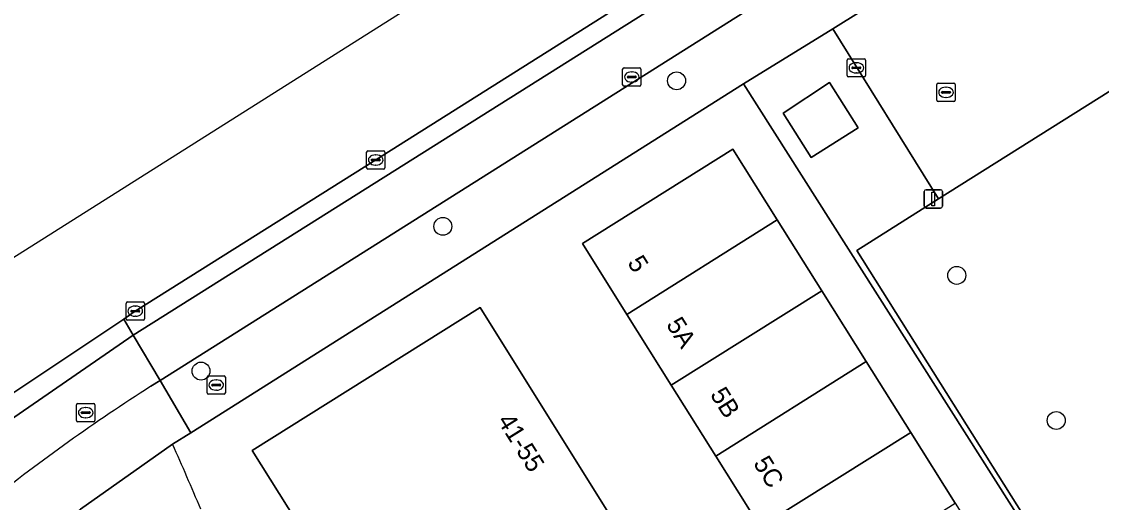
# Model space of a CAD drawing. Extents: x 159352 to 160617, y 385888 to 387323.
# Drawn here: x 159670.3 to 159729.2, y 387046.2 to 387072.4 of the extents above; entities that cross this region are included whole.
import ezdxf

# ---------------------------------------------------------------- set-up
doc = ezdxf.new("R2010")
doc.units = 0
for name, color, linetype in [('IMGEO_Berm_open', 7, 'Continuous'), ('IMGEO_Boom', 7, 'Continuous'), ('IMGEO_Brandkraan', 7, 'Continuous'), ('IMGEO_Erf', 7, 'Continuous'), ('IMGEO_Fietspad_gesloten', 7, 'Continuous'), ('IMGEO_Groenvoorziening', 7, 'Continuous'), ('IMGEO_Kolk', 7, 'Continuous'), ('IMGEO_Lichtmast', 7, 'Continuous'), ('IMGEO_Pand', 7, 'Continuous'), ('IMGEO_Pand_nummerreeks', 7, 'Continuous'), ('IMGEO_Rijbaan_lokaal_gesloten', 7, 'Continuous'), ('IMGEO_Rijbaan_lokaal_open', 7, 'Continuous'), ('IMGEO_Rioolput', 7, 'Continuous'), ('IMGEO_Voetpad_open', 7, 'Continuous')]:
    doc.layers.add(name, color=color, linetype=linetype)

msp = doc.modelspace()

# ---------------------------------------------------------------- linework, layer by layer
at = {"layer": 'IMGEO_Berm_open'}
msp.add_lwpolyline([(159710.635, 387076.891), (159710.096, 387077.794), (159707.832, 387076.369), (159689.602, 387064.866), (159676.469, 387056.609), (159675.843, 387056.165), (159676.358, 387055.294)], close=True, dxfattribs=at)
at = {"layer": 'IMGEO_Boom'}
for centre in [(159706.03, 387069.19), (159693.266, 387061.24), (159721.332, 387058.56), (159680.059, 387053.334), (159726.764, 387050.637)]:
    msp.add_circle(centre, 0.489, dxfattribs=at)
at = {"layer": 'IMGEO_Brandkraan'}
for p, q in [((159680.389, 387052.145), (159680.389, 387052.997)), ((159680.464, 387053.071), (159681.316, 387053.071)), ((159681.39, 387052.997), (159681.39, 387052.145)), ((159680.648, 387052.565), (159680.648, 387052.577)), ((159681.086, 387052.528), (159680.688, 387052.528)), ((159680.691, 387052.614), (159681.089, 387052.614)), ((159680.877, 387052.851), (159680.902, 387052.851)), ((159681.132, 387052.577), (159681.132, 387052.565)), ((159681.316, 387052.071), (159680.464, 387052.071)), ((159680.9, 387052.291), (159680.875, 387052.291))]:
    msp.add_line(p, q, dxfattribs=at)
for points in [[(159680.389, 387052.145), (159680.389, 387052.997)], [(159680.464, 387053.071), (159681.316, 387053.071)], [(159681.39, 387052.997), (159681.39, 387052.145)], [(159681.316, 387052.071), (159680.464, 387052.071)]]:
    msp.add_lwpolyline(points, dxfattribs=at)
for centre, radius, start, end in [((159680.466, 387052.995), 0.0765, 91.55205, 178.44795), ((159680.466, 387052.995), 0.0765, 91.55205, 178.44795), ((159681.314, 387052.995), 0.0765, 1.55205, 88.44795), ((159681.314, 387052.995), 0.0765, 1.55205, 88.44795), ((159680.688, 387052.574), 0.0403, 85.87752, 175.75265), ((159680.685, 387052.564), 0.0366, 178.93798, 274.71019), ((159681.089, 387052.571), 0.043, 264.86636, 352.45326), ((159681.093, 387052.576), 0.0386, 1.73085, 96.63898), ((159680.466, 387052.147), 0.0765, 181.55205, 268.44795), ((159680.466, 387052.147), 0.0765, 181.55205, 268.44795), ((159681.314, 387052.147), 0.0765, 271.55205, 358.44795), ((159681.314, 387052.147), 0.0765, 271.55205, 358.44795)]:
    msp.add_arc(centre, radius, start, end, dxfattribs=at)
for centre, major_axis, ratio, start_param, end_param in [((159680.876, 387052.571), (-0.387, 0.002), 0.722429, 4.712389, 7.853982), ((159680.901, 387052.571), (-0.39, 0.002), 0.717154, 1.570796, 4.712389)]:
    msp.add_ellipse(centre, major_axis=major_axis, ratio=ratio, start_param=start_param, end_param=end_param, dxfattribs=at)
at = {"layer": 'IMGEO_Erf'}
for points in [[(159740.53, 387075.434), (159730.245, 387068.973), (159720.334, 387062.737), (159715.866, 387059.925), (159727.445, 387041.523), (159731.759, 387044.194), (159729.929, 387047.15), (159732.884, 387048.98), (159740.021, 387053.502), (159740.106, 387053.555), (159743.32, 387055.561), (159750.267, 387059.948), (159749.569, 387061.097), (159753.167, 387063.351), (159753.915, 387062.156), (159758.375, 387064.951), (159760.468, 387066.263), (159758.996, 387068.61), (159762.264, 387070.646), (159769.342, 387075.056)], [(159709.69, 387069.028), (159679.507, 387049.967), (159678.509, 387049.337)], [(159734.666, 387005.197), (159735.993, 387005.193), (159738.495, 387007.015), (159746.025, 387011.795), (159709.69, 387069.028)]]:
    msp.add_lwpolyline(points, dxfattribs=at)
for points in [[(159710.601, 387044.826), (159708.172, 387048.695), (159705.743, 387052.564), (159703.314, 387056.433), (159700.889, 387060.296), (159709.099, 387065.46), (159711.528, 387061.591), (159713.958, 387057.722), (159716.387, 387053.852), (159718.816, 387049.983), (159721.245, 387046.114), (159723.675, 387042.245), (159726.104, 387038.375), (159728.533, 387034.506), (159720.318, 387029.348), (159717.889, 387033.218), (159715.46, 387037.087), (159713.03, 387040.956)], [(159699.375, 387022.644), (159696.935, 387026.528), (159694.495, 387030.411), (159692.055, 387034.295), (159692.953, 387034.859), (159691.49, 387037.184), (159690.618, 387036.622), (159682.851, 387048.989), (159695.3, 387056.801), (159703.913, 387043.026), (159699.706, 387040.369), (159700.277, 387039.459), (159702.713, 387035.574), (159705.149, 387031.689), (159707.586, 387027.803), (159710.023, 387023.917), (159712.46, 387020.031), (159714.893, 387016.151), (159706.695, 387010.993), (159704.255, 387014.877), (159701.815, 387018.76)]]:
    msp.add_lwpolyline(points, close=True, dxfattribs=at)
msp.add_arc((159439.537, 386943.3), 261.441, 23.07992, 23.92784, dxfattribs=at)
at = {"layer": 'IMGEO_Fietspad_gesloten'}
for points in [[(159833.27, 387153.959), (159819.394, 387145.255), (159817.651, 387144.153), (159813.741, 387141.679), (159763.48, 387110.134), (159755.539, 387105.146), (159717.933, 387081.457), (159710.635, 387076.891), (159676.358, 387055.294), (159677.819, 387052.824), (159712.129, 387074.462), (159746.167, 387095.891), (159746.414, 387095.485), (159747.335, 387096.101), (159747.125, 387096.481), (159809.613, 387135.77), (159819.155, 387141.758), (159834.626, 387151.467)], [(159677.31, 387052.503), (159677.819, 387052.824), (159676.358, 387055.294), (159668.819, 387050.114), (159668.004, 387049.492), (159660.435, 387042.942), (159653.481, 387035.743), (159649.362, 387030.799), (159644.874, 387024.537), (159641.239, 387018.415), (159631.915, 387000), (159623.923, 386984.217), (159623.751, 386984.289), (159611.214, 386959.143)]]:
    msp.add_lwpolyline(points, dxfattribs=at)
msp.add_arc((159735.379, 386961.838), 107.667, 122.63899, 128.40438, dxfattribs=at)
at = {"layer": 'IMGEO_Groenvoorziening'}
msp.add_lwpolyline([(159771.527, 387068.732), (159765.769, 387065.125), (159762.475, 387063.062), (159755.922, 387058.956), (159752.319, 387056.698), (159745.355, 387052.336), (159742.031, 387050.253), (159731.927, 387043.923), (159731.759, 387044.194), (159727.445, 387041.523), (159715.866, 387059.925), (159720.334, 387062.737), (159714.557, 387072.026), (159709.69, 387069.028), (159746.025, 387011.795), (159753.513, 387000), (159774.298, 386966.176), (159718.761, 386891.725)], dxfattribs=at)
msp.add_lwpolyline([(159713.374, 387065.001), (159711.853, 387067.425), (159714.386, 387069.088), (159715.94, 387066.612)], close=True, dxfattribs=at)
at = {"layer": 'IMGEO_Kolk'}
for p, q in [((159715.347, 387069.471), (159715.347, 387070.323)), ((159715.422, 387070.397), (159716.274, 387070.397)), ((159715.835, 387070.177), (159715.86, 387070.177)), ((159716.348, 387070.323), (159716.348, 387069.471)), ((159715.606, 387069.891), (159715.606, 387069.903)), ((159716.044, 387069.854), (159715.646, 387069.854)), ((159715.649, 387069.94), (159716.047, 387069.94)), ((159715.858, 387069.617), (159715.833, 387069.617)), ((159716.09, 387069.903), (159716.09, 387069.891)), ((159716.274, 387069.397), (159715.422, 387069.397)), ((159689.176, 387065.365), (159690.028, 387065.365)), ((159689.101, 387064.439), (159689.101, 387065.291)), ((159689.36, 387064.859), (159689.36, 387064.871)), ((159689.798, 387064.822), (159689.4, 387064.822)), ((159689.403, 387064.908), (159689.801, 387064.908)), ((159689.589, 387065.145), (159689.614, 387065.145)), ((159689.844, 387064.871), (159689.844, 387064.859)), ((159690.102, 387065.291), (159690.102, 387064.439)), ((159690.028, 387064.365), (159689.176, 387064.365)), ((159689.612, 387064.585), (159689.587, 387064.585)), ((159676.043, 387057.108), (159676.895, 387057.108)), ((159675.968, 387056.182), (159675.968, 387057.034)), ((159676.227, 387056.602), (159676.227, 387056.614)), ((159676.665, 387056.565), (159676.267, 387056.565)), ((159676.27, 387056.651), (159676.668, 387056.651)), ((159676.456, 387056.888), (159676.481, 387056.888)), ((159676.711, 387056.614), (159676.711, 387056.602)), ((159676.969, 387057.034), (159676.969, 387056.182)), ((159676.895, 387056.108), (159676.043, 387056.108)), ((159676.479, 387056.328), (159676.454, 387056.328))]:
    msp.add_line(p, q, dxfattribs=at)
for points in [[(159715.347, 387069.471), (159715.347, 387070.323)], [(159715.422, 387070.397), (159716.274, 387070.397)], [(159716.348, 387070.323), (159716.348, 387069.471)], [(159716.274, 387069.397), (159715.422, 387069.397)], [(159689.176, 387065.365), (159690.028, 387065.365)], [(159689.101, 387064.439), (159689.101, 387065.291)], [(159690.102, 387065.291), (159690.102, 387064.439)], [(159690.028, 387064.365), (159689.176, 387064.365)], [(159676.043, 387057.108), (159676.895, 387057.108)], [(159675.968, 387056.182), (159675.968, 387057.034)], [(159676.969, 387057.034), (159676.969, 387056.182)], [(159676.895, 387056.108), (159676.043, 387056.108)]]:
    msp.add_lwpolyline(points, dxfattribs=at)
for centre, radius, start, end in [((159715.424, 387070.321), 0.0765, 91.55205, 178.44795), ((159715.424, 387070.321), 0.0765, 91.55205, 178.44795), ((159716.272, 387070.321), 0.0765, 1.55205, 88.44795), ((159716.272, 387070.321), 0.0765, 1.55205, 88.44795), ((159715.424, 387069.473), 0.0765, 181.55205, 268.44795), ((159715.424, 387069.473), 0.0765, 181.55205, 268.44795), ((159715.646, 387069.9), 0.0403, 85.87752, 175.75265), ((159715.643, 387069.89), 0.0366, 178.93798, 274.71019), ((159716.047, 387069.897), 0.043, 264.86636, 352.45326), ((159716.051, 387069.902), 0.0386, 1.73085, 96.63898), ((159716.272, 387069.473), 0.0765, 271.55205, 358.44795), ((159716.272, 387069.473), 0.0765, 271.55205, 358.44795), ((159689.178, 387065.289), 0.0765, 91.55205, 178.44795), ((159689.178, 387065.289), 0.0765, 91.55205, 178.44795), ((159690.026, 387065.289), 0.0765, 1.55205, 88.44795), ((159690.026, 387065.289), 0.0765, 1.55205, 88.44795), ((159689.4, 387064.868), 0.0403, 85.87752, 175.75265), ((159689.397, 387064.858), 0.0366, 178.93798, 274.71019), ((159689.801, 387064.865), 0.043, 264.86636, 352.45326), ((159689.805, 387064.87), 0.0386, 1.73085, 96.63898), ((159689.178, 387064.441), 0.0765, 181.55205, 268.44795), ((159689.178, 387064.441), 0.0765, 181.55205, 268.44795), ((159690.026, 387064.441), 0.0765, 271.55205, 358.44795), ((159690.026, 387064.441), 0.0765, 271.55205, 358.44795), ((159676.045, 387057.032), 0.0765, 91.55205, 178.44795), ((159676.045, 387057.032), 0.0765, 91.55205, 178.44795), ((159676.893, 387057.032), 0.0765, 1.55205, 88.44795), ((159676.893, 387057.032), 0.0765, 1.55205, 88.44795), ((159676.267, 387056.611), 0.0403, 85.87752, 175.75265), ((159676.264, 387056.601), 0.0366, 178.93798, 274.71019), ((159676.668, 387056.608), 0.043, 264.86636, 352.45326), ((159676.672, 387056.613), 0.0386, 1.73085, 96.63898), ((159676.045, 387056.184), 0.0765, 181.55205, 268.44795), ((159676.045, 387056.184), 0.0765, 181.55205, 268.44795), ((159676.893, 387056.184), 0.0765, 271.55205, 358.44795), ((159676.893, 387056.184), 0.0765, 271.55205, 358.44795)]:
    msp.add_arc(centre, radius, start, end, dxfattribs=at)
for centre, major_axis, ratio, start_param, end_param in [((159715.834, 387069.897), (-0.387, 0.002), 0.722429, 4.712389, 7.853982), ((159715.859, 387069.897), (-0.39, 0.002), 0.717154, 1.570796, 4.712389), ((159689.588, 387064.865), (-0.387, 0.002), 0.722429, 4.712389, 7.853982), ((159689.613, 387064.865), (-0.39, 0.002), 0.717154, 1.570796, 4.712389), ((159676.455, 387056.608), (-0.387, 0.002), 0.722429, 4.712389, 7.853982), ((159676.48, 387056.608), (-0.39, 0.002), 0.717154, 1.570796, 4.712389)]:
    msp.add_ellipse(centre, major_axis=major_axis, ratio=ratio, start_param=start_param, end_param=end_param, dxfattribs=at)
at = {"layer": 'IMGEO_Lichtmast'}
for p, q in [((159719.555, 387062.337), (159719.555, 387063.137)), ((159719.555, 387063.137), (159719.555, 387062.337)), ((159719.655, 387063.237), (159720.445, 387063.237)), ((159720.445, 387063.237), (159719.655, 387063.237)), ((159720.545, 387063.137), (159720.545, 387062.337)), ((159720.545, 387062.337), (159720.545, 387063.137)), ((159720.445, 387062.237), (159719.655, 387062.237)), ((159719.655, 387062.237), (159720.445, 387062.237))]:
    msp.add_line(p, q, dxfattribs=at)
msp.add_lwpolyline([(159719.975, 387063.112), (159720.125, 387063.112), (159720.125, 387062.362), (159719.975, 387062.362), (159719.975, 387063.112)], dxfattribs=at)
for centre, start, end in [((159719.655, 387063.137), 90, 180), ((159719.655, 387063.137), 90, 180), ((159720.445, 387063.137), 0, 90), ((159720.445, 387063.137), 360, 90), ((159719.655, 387062.337), 180, 270), ((159719.655, 387062.337), 180, 270), ((159720.445, 387062.337), 270, 0), ((159720.445, 387062.337), 270, 0)]:
    msp.add_arc(centre, 0.1, start, end, dxfattribs=at)
at = {"layer": 'IMGEO_Pand'}
for points in [[(159713.374, 387065.001), (159715.94, 387066.612), (159714.386, 387069.088), (159711.853, 387067.425)], [(159711.528, 387061.591), (159709.099, 387065.46), (159700.889, 387060.296), (159703.314, 387056.433)], [(159713.958, 387057.722), (159711.528, 387061.591), (159703.314, 387056.433), (159705.743, 387052.564)], [(159716.387, 387053.852), (159713.958, 387057.722), (159705.743, 387052.564), (159708.172, 387048.695)], [(159691.49, 387037.184), (159692.953, 387034.859), (159700.277, 387039.459), (159699.706, 387040.369), (159703.913, 387043.026), (159695.3, 387056.801), (159682.851, 387048.989), (159690.618, 387036.622)], [(159718.816, 387049.983), (159716.387, 387053.852), (159708.172, 387048.695), (159710.601, 387044.826)], [(159721.245, 387046.114), (159718.816, 387049.983), (159710.601, 387044.826), (159713.03, 387040.956)]]:
    msp.add_lwpolyline(points, close=True, dxfattribs=at)
at = {"layer": 'IMGEO_Rijbaan_lokaal_gesloten'}
for points in [[(159829.806, 387160.696), (159702.709, 387080.332), (159660.724, 387053.785), (159608.43, 386974.344), (159582.844, 386959.315), (159590.972, 386943.545)], [(159669.721, 387052.097), (159675.843, 387056.165), (159676.469, 387056.609), (159689.602, 387064.866), (159707.832, 387076.369), (159710.096, 387077.794), (159717.38, 387082.369), (159724.35, 387086.785), (159741.321, 387097.448), (159755, 387106.05), (159762.901, 387111.018), (159777.299, 387120.098), (159794.705, 387130.996), (159811.239, 387141.376), (159813.145, 387142.614), (159817.072, 387145.075), (159818.825, 387146.173), (159826.066, 387150.699), (159832.711, 387154.894)]]:
    msp.add_lwpolyline(points, dxfattribs=at)
at = {"layer": 'IMGEO_Rijbaan_lokaal_open'}
for points in [[(159719.624, 387074.268), (159719.054, 387074.852), (159714.557, 387072.026), (159720.334, 387062.737), (159730.245, 387068.973), (159740.53, 387075.434), (159750.723, 387081.788), (159761.149, 387088.309)], [(159678.509, 387049.337), (159673.482, 387045.794)]]:
    msp.add_lwpolyline(points, dxfattribs=at)
msp.add_arc((159439.537, 386943.3), 261.441, 23.07992, 23.92784, dxfattribs=at)
at = {"layer": 'IMGEO_Rioolput'}
for p, q in [((159703.085, 387068.972), (159703.085, 387069.824)), ((159703.16, 387069.898), (159704.012, 387069.898)), ((159703.387, 387069.441), (159703.785, 387069.441)), ((159703.573, 387069.678), (159703.598, 387069.678)), ((159704.086, 387069.824), (159704.086, 387068.972)), ((159704.012, 387068.898), (159703.16, 387068.898)), ((159703.344, 387069.392), (159703.344, 387069.404)), ((159703.782, 387069.355), (159703.384, 387069.355)), ((159703.596, 387069.118), (159703.571, 387069.118)), ((159703.828, 387069.404), (159703.828, 387069.392)), ((159720.245, 387068.134), (159720.245, 387068.986)), ((159720.32, 387069.06), (159721.172, 387069.06)), ((159721.246, 387068.986), (159721.246, 387068.134)), ((159720.504, 387068.554), (159720.504, 387068.566)), ((159720.942, 387068.517), (159720.544, 387068.517)), ((159720.547, 387068.603), (159720.945, 387068.603)), ((159720.756, 387068.28), (159720.731, 387068.28)), ((159720.733, 387068.84), (159720.758, 387068.84)), ((159720.988, 387068.566), (159720.988, 387068.554)), ((159721.172, 387068.06), (159720.32, 387068.06)), ((159673.263, 387050.639), (159673.263, 387051.491)), ((159673.338, 387051.565), (159674.19, 387051.565)), ((159673.751, 387051.345), (159673.776, 387051.345)), ((159674.264, 387051.491), (159674.264, 387050.639)), ((159673.522, 387051.059), (159673.522, 387051.071)), ((159673.96, 387051.022), (159673.562, 387051.022)), ((159673.565, 387051.108), (159673.963, 387051.108)), ((159673.774, 387050.785), (159673.749, 387050.785)), ((159674.006, 387051.071), (159674.006, 387051.059)), ((159674.19, 387050.565), (159673.338, 387050.565))]:
    msp.add_line(p, q, dxfattribs=at)
for points in [[(159703.085, 387068.972), (159703.085, 387069.824)], [(159703.16, 387069.898), (159704.012, 387069.898)], [(159704.086, 387069.824), (159704.086, 387068.972)], [(159704.012, 387068.898), (159703.16, 387068.898)], [(159720.245, 387068.134), (159720.245, 387068.986)], [(159720.32, 387069.06), (159721.172, 387069.06)], [(159721.246, 387068.986), (159721.246, 387068.134)], [(159721.172, 387068.06), (159720.32, 387068.06)], [(159673.263, 387050.639), (159673.263, 387051.491)], [(159673.338, 387051.565), (159674.19, 387051.565)], [(159674.264, 387051.491), (159674.264, 387050.639)], [(159674.19, 387050.565), (159673.338, 387050.565)]]:
    msp.add_lwpolyline(points, dxfattribs=at)
for centre, radius, start, end in [((159703.162, 387069.822), 0.0765, 91.55205, 178.44795), ((159703.162, 387069.822), 0.0765, 91.55205, 178.44795), ((159703.384, 387069.401), 0.0403, 85.87752, 175.75265), ((159703.789, 387069.403), 0.0386, 1.73085, 96.63898), ((159704.01, 387069.822), 0.0765, 1.55205, 88.44795), ((159704.01, 387069.822), 0.0765, 1.55205, 88.44795), ((159703.162, 387068.974), 0.0765, 181.55205, 268.44795), ((159703.162, 387068.974), 0.0765, 181.55205, 268.44795), ((159703.381, 387069.391), 0.0366, 178.93798, 274.71019), ((159703.785, 387069.398), 0.043, 264.86636, 352.45326), ((159704.01, 387068.974), 0.0765, 271.55205, 358.44795), ((159704.01, 387068.974), 0.0765, 271.55205, 358.44795), ((159720.322, 387068.984), 0.0765, 91.55205, 178.44795), ((159720.322, 387068.984), 0.0765, 91.55205, 178.44795), ((159721.17, 387068.984), 0.0765, 1.55205, 88.44795), ((159721.17, 387068.984), 0.0765, 1.55205, 88.44795), ((159720.544, 387068.563), 0.0403, 85.87752, 175.75265), ((159720.541, 387068.553), 0.0366, 178.93798, 274.71019), ((159720.945, 387068.56), 0.043, 264.86636, 352.45326), ((159720.949, 387068.565), 0.0386, 1.73085, 96.63898), ((159720.322, 387068.136), 0.0765, 181.55205, 268.44795), ((159720.322, 387068.136), 0.0765, 181.55205, 268.44795), ((159721.17, 387068.136), 0.0765, 271.55205, 358.44795), ((159721.17, 387068.136), 0.0765, 271.55205, 358.44795), ((159673.34, 387051.489), 0.0765, 91.55205, 178.44795), ((159673.34, 387051.489), 0.0765, 91.55205, 178.44795), ((159674.188, 387051.489), 0.0765, 1.55205, 88.44795), ((159674.188, 387051.489), 0.0765, 1.55205, 88.44795), ((159673.34, 387050.641), 0.0765, 181.55205, 268.44795), ((159673.34, 387050.641), 0.0765, 181.55205, 268.44795), ((159673.562, 387051.068), 0.0403, 85.87752, 175.75265), ((159673.559, 387051.058), 0.0366, 178.93798, 274.71019), ((159673.963, 387051.065), 0.043, 264.86636, 352.45326), ((159673.967, 387051.07), 0.0386, 1.73085, 96.63898), ((159674.188, 387050.641), 0.0765, 271.55205, 358.44795), ((159674.188, 387050.641), 0.0765, 271.55205, 358.44795)]:
    msp.add_arc(centre, radius, start, end, dxfattribs=at)
for centre, major_axis, ratio, start_param, end_param in [((159703.572, 387069.398), (-0.387, 0.002), 0.722429, 4.712389, 7.853982), ((159703.597, 387069.398), (-0.39, 0.002), 0.717154, 1.570796, 4.712389), ((159720.732, 387068.56), (-0.387, 0.002), 0.722429, 4.712389, 7.853982), ((159720.757, 387068.56), (-0.39, 0.002), 0.717154, 1.570796, 4.712389), ((159673.75, 387051.065), (-0.387, 0.002), 0.722429, 4.712389, 7.853982), ((159673.775, 387051.065), (-0.39, 0.002), 0.717154, 1.570796, 4.712389)]:
    msp.add_ellipse(centre, major_axis=major_axis, ratio=ratio, start_param=start_param, end_param=end_param, dxfattribs=at)
at = {"layer": 'IMGEO_Voetpad_open'}
for points in [[(159712.129, 387074.462), (159677.819, 387052.824), (159679.507, 387049.967), (159709.69, 387069.028), (159714.557, 387072.026), (159719.054, 387074.852)], [(159672.816, 387045.325), (159673.482, 387045.794), (159678.509, 387049.337), (159679.507, 387049.967), (159677.819, 387052.824), (159677.31, 387052.503)]]:
    msp.add_lwpolyline(points, dxfattribs=at)
msp.add_lwpolyline([(159675.843, 387056.165), (159669.721, 387052.097), (159667.38, 387050.32), (159668.004, 387049.492), (159668.819, 387050.114), (159676.358, 387055.294)], close=True, dxfattribs=at)
msp.add_arc((159735.379, 386961.838), 107.667, 122.63899, 128.40438, dxfattribs=at)

# ---------------------------------------------------------------- texts
at = {"layer": 'IMGEO_Pand_nummerreeks'}
for s, rotation, p in [('5', 302.1198, (159703.316, 387059.25)), ('5A', 302.1198, (159705.434, 387055.878)), ('5B', 302.1198, (159707.834, 387052.055)), ('41-55', 302.01667, (159696.215, 387050.622)), ('5C', 302.1198, (159710.191, 387048.299))]:
    msp.add_text(s, height=1, rotation=rotation, dxfattribs=at).set_placement(p)

doc.saveas('drawing.dxf')
